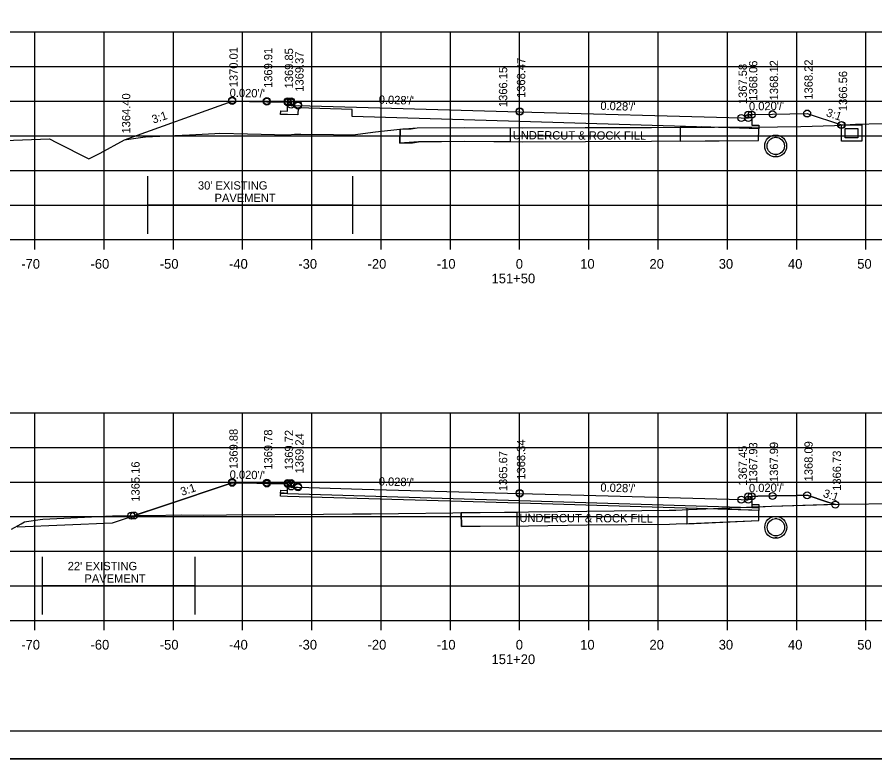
# Model space of a CAD drawing. Extents: x 1374311 to 1383814, y 384102 to 406278.
# Drawn here: x 1381556.1 to 1381679.9, y 392004.8 to 392111.9 of the extents above; entities that cross this region are included whole.
import ezdxf

# ---------------------------------------------------------------- set-up
doc = ezdxf.new("R2010")
doc.units = 0
for name, color, linetype in [('R_Axis', 7, 'Continuous'), ('R_Axis Annot', 7, 'Continuous'), ('R_Border', 7, 'Continuous'), ('R_Exist Surface', 7, 'Continuous'), ('R_Fin Surface', 7, 'Continuous'), ('R_Grid', 7, 'Continuous'), ('R_No Plot', 7, 'Continuous'), ('R_Water', 7, 'Continuous'), ('R_Xsect Elev', 7, 'Continuous'), ('R_Xsect Slope', 7, 'Continuous')]:
    doc.layers.add(name, color=color, linetype=linetype)

msp = doc.modelspace()

# ---------------------------------------------------------------- linework, layer by layer
at = {"layer": 'R_Axis'}
for p, q in [((1381488.66, 392079.75), (1381768.66, 392079.75)), ((1381558.66, 392078.35), (1381558.66, 392079.75)), ((1381568.66, 392078.35), (1381568.66, 392079.75)), ((1381578.66, 392078.35), (1381578.66, 392079.75)), ((1381588.66, 392078.35), (1381588.66, 392079.75)), ((1381598.66, 392078.35), (1381598.66, 392079.75)), ((1381608.66, 392078.35), (1381608.66, 392079.75)), ((1381618.66, 392078.35), (1381618.66, 392079.75)), ((1381628.66, 392078.35), (1381628.66, 392079.75)), ((1381638.66, 392078.35), (1381638.66, 392079.75)), ((1381648.66, 392078.35), (1381648.66, 392079.75)), ((1381658.66, 392078.35), (1381658.66, 392079.75)), ((1381668.66, 392078.35), (1381668.66, 392079.75)), ((1381678.66, 392078.35), (1381678.66, 392079.75)), ((1381488.66, 392024.75), (1381768.66, 392024.75)), ((1381558.66, 392023.35), (1381558.66, 392024.75)), ((1381568.66, 392023.35), (1381568.66, 392024.75)), ((1381578.66, 392023.35), (1381578.66, 392024.75)), ((1381588.66, 392023.35), (1381588.66, 392024.75)), ((1381598.66, 392023.35), (1381598.66, 392024.75)), ((1381608.66, 392023.35), (1381608.66, 392024.75)), ((1381618.66, 392023.35), (1381618.66, 392024.75)), ((1381628.66, 392023.35), (1381628.66, 392024.75)), ((1381638.66, 392023.35), (1381638.66, 392024.75)), ((1381648.66, 392023.35), (1381648.66, 392024.75)), ((1381658.66, 392023.35), (1381658.66, 392024.75)), ((1381668.66, 392023.35), (1381668.66, 392024.75)), ((1381678.66, 392023.35), (1381678.66, 392024.75))]:
    msp.add_line(p, q, dxfattribs=at)
at = {"layer": 'R_Border'}
msp.add_line((1381786.84, 392008.75), (1381470.66, 392008.75), dxfattribs=at)
at = {"layer": 'R_Exist Surface'}
for p, q in [((1381665.53, 392094.77), (1381665.77, 392094.71)), ((1381665.53, 392091.81), (1381665.77, 392091.75)), ((1381665.77, 392039.71), (1381665.54, 392039.65)), ((1381665.77, 392036.75), (1381665.54, 392036.69))]:
    msp.add_line(p, q, dxfattribs=at)
for points in [[(1381535.85, 392093.38), (1381558.16, 392094.2), (1381560.78, 392094.3), (1381561.79, 392093.79), (1381566.47, 392091.4), (1381568.07, 392092.25), (1381571.61, 392094.15), (1381571.73, 392094.21), (1381571.88, 392094.23), (1381574.24, 392094.56), (1381574.66, 392094.62), (1381575.64, 392094.66), (1381580.99, 392094.91), (1381584.63, 392095.08), (1381585.35, 392095.12), (1381589.35, 392095.02), (1381595.23, 392094.91), (1381596.17, 392095), (1381597.08, 392094.98), (1381601.77, 392094.93), (1381604.58, 392094.9), (1381607.85, 392095.3), (1381611.79, 392095.75), (1381613.01, 392095.75), (1381613.85, 392095.9), (1381620.75, 392095.95), (1381629.07, 392095.9), (1381638.14, 392095.94), (1381647.7, 392095.97), (1381665.88, 392096.06), (1381669.27, 392096.1), (1381674.12, 392096.25), (1381677.17, 392096.42), (1381681.04, 392096.54)], [(1381555.27, 392037.96), (1381556.68, 392038.73), (1381557.17, 392038.99), (1381557.45, 392039.03), (1381559.44, 392039.35), (1381559.82, 392039.37), (1381569.88, 392039.87), (1381575.2, 392039.93), (1381579.9, 392040.01), (1381582.96, 392039.98), (1381586.33, 392040), (1381600.35, 392040.11), (1381604.51, 392040.13), (1381605.93, 392040.15), (1381607.22, 392040.15), (1381622.94, 392040.36), (1381629.92, 392040.44), (1381638.36, 392040.55), (1381650.23, 392040.67), (1381651.21, 392040.7), (1381653.02, 392040.77), (1381665.03, 392041.25), (1381674.72, 392041.56), (1381683.34, 392041.66)]]:
    msp.add_lwpolyline(points, dxfattribs=at)
for centre in [(1381665.62, 392093.28), (1381665.63, 392038.21)]:
    msp.add_circle(centre, 1.58, dxfattribs=at)
at = {"layer": 'R_Fin Surface'}
for points in [[(1381571.61, 392094.15), (1381587.15, 392099.76), (1381592.15, 392099.66), (1381595.15, 392099.6), (1381595.65, 392099.6), (1381595.66, 392099.1), (1381596.66, 392099.12), (1381628.66, 392098.22), (1381660.66, 392097.33), (1381661.66, 392097.31), (1381661.67, 392097.81), (1381662.17, 392097.81), (1381665.17, 392097.87), (1381670.17, 392097.97), (1381675.14, 392096.31)], [(1381662.17, 392097.45), (1381662.18, 392096.28), (1381663.18, 392096.27), (1381663.17, 392095.77), (1381662.17, 392095.8), (1381628.66, 392096.8), (1381604.5, 392097.52), (1381604.5, 392098.56), (1381596.66, 392098.78), (1381596.64, 392097.76), (1381595.15, 392097.81), (1381594.15, 392097.84), (1381594.16, 392098.34), (1381595.16, 392098.29), (1381595.15, 392099.37)], [(1381611.42, 392095.7), (1381611.36, 392093.69), (1381611.9, 392093.75), (1381613.18, 392093.75), (1381614.03, 392093.9), (1381620.76, 392093.95), (1381629.07, 392093.9), (1381638.15, 392093.94), (1381647.71, 392093.97), (1381663.13, 392094.05), (1381663.17, 392095.77)], [(1381556.11, 392038.29), (1381569.85, 392038.86), (1381577.07, 392041.27), (1381587.15, 392044.63), (1381590.72, 392044.56), (1381592.15, 392044.53), (1381593.01, 392044.51), (1381595.15, 392044.47), (1381595.51, 392044.47), (1381595.65, 392044.47), (1381595.65, 392044.33), (1381595.66, 392043.97), (1381596.38, 392043.98), (1381596.66, 392043.99), (1381605.92, 392043.73), (1381628.66, 392043.09), (1381637.92, 392042.83), (1381660.66, 392042.2), (1381661.38, 392042.18), (1381661.66, 392042.18), (1381661.66, 392042.32), (1381661.67, 392042.68), (1381661.81, 392042.68), (1381662.17, 392042.68), (1381663.03, 392042.69), (1381665.17, 392042.74), (1381668.74, 392042.81), (1381670.17, 392042.84), (1381673.02, 392041.89), (1381674.25, 392041.48)], [(1381662.17, 392042.32), (1381662.18, 392041.15), (1381663.18, 392041.14), (1381663.17, 392040.64), (1381662.17, 392040.67), (1381628.66, 392041.67), (1381595.15, 392042.68), (1381594.15, 392042.71), (1381594.16, 392043.21), (1381595.16, 392043.16), (1381595.15, 392044.24)], [(1381620.21, 392040.33), (1381620.24, 392038.32), (1381622.96, 392038.36), (1381629.94, 392038.44), (1381638.38, 392038.55), (1381650.27, 392038.67), (1381651.27, 392038.71), (1381653.1, 392038.77), (1381663.19, 392039.17), (1381663.17, 392040.64)]]:
    msp.add_lwpolyline(points, dxfattribs=at)
for points in [[(1381611.42, 392095.7), (1381613.85, 392095.9), (1381620.75, 392095.95), (1381627.29, 392095.9), (1381627.29, 392093.91), (1381614.03, 392093.9), (1381611.36, 392093.69), (1381611.42, 392095.7)], [(1381651.83, 392096), (1381651.83, 392093.98), (1381663.13, 392094.05), (1381663.17, 392095.77), (1381654.86, 392096.02), (1381651.83, 392096)], [(1381620.21, 392040.33), (1381628.24, 392040.38), (1381628.24, 392038.38), (1381620.24, 392038.32)], [(1381652.81, 392040.95), (1381652.81, 392038.73), (1381663.19, 392039.17), (1381663.17, 392040.64), (1381652.81, 392040.95)]]:
    msp.add_lwpolyline(points, close=True, dxfattribs=at)
at = {"layer": 'R_Grid'}
for p, q in [((1381488.66, 392109.75), (1381768.66, 392109.75)), ((1381558.66, 392079.75), (1381558.66, 392109.75)), ((1381568.66, 392079.75), (1381568.66, 392109.75)), ((1381578.66, 392079.75), (1381578.66, 392109.75)), ((1381588.66, 392079.75), (1381588.66, 392109.75)), ((1381598.66, 392079.75), (1381598.66, 392109.75)), ((1381608.66, 392079.75), (1381608.66, 392109.75)), ((1381618.66, 392079.75), (1381618.66, 392109.75)), ((1381628.66, 392079.75), (1381628.66, 392109.75)), ((1381638.66, 392079.75), (1381638.66, 392109.75)), ((1381648.66, 392079.75), (1381648.66, 392109.75)), ((1381658.66, 392079.75), (1381658.66, 392109.75)), ((1381668.66, 392079.75), (1381668.66, 392109.75)), ((1381678.66, 392079.75), (1381678.66, 392109.75)), ((1381488.66, 392104.75), (1381768.66, 392104.75)), ((1381488.66, 392099.75), (1381768.66, 392099.75)), ((1381488.66, 392094.75), (1381768.66, 392094.75)), ((1381488.66, 392089.75), (1381768.66, 392089.75)), ((1381488.66, 392084.75), (1381768.66, 392084.75)), ((1381488.66, 392079.75), (1381768.66, 392079.75)), ((1381488.66, 392054.75), (1381768.66, 392054.75)), ((1381558.66, 392024.75), (1381558.66, 392054.75)), ((1381568.66, 392024.75), (1381568.66, 392054.75)), ((1381578.66, 392024.75), (1381578.66, 392054.75)), ((1381588.66, 392024.75), (1381588.66, 392054.75)), ((1381598.66, 392024.75), (1381598.66, 392054.75)), ((1381608.66, 392024.75), (1381608.66, 392054.75)), ((1381618.66, 392024.75), (1381618.66, 392054.75)), ((1381628.66, 392024.75), (1381628.66, 392054.75)), ((1381638.66, 392024.75), (1381638.66, 392054.75)), ((1381648.66, 392024.75), (1381648.66, 392054.75)), ((1381658.66, 392024.75), (1381658.66, 392054.75)), ((1381668.66, 392024.75), (1381668.66, 392054.75)), ((1381678.66, 392024.75), (1381678.66, 392054.75)), ((1381488.66, 392049.75), (1381768.66, 392049.75)), ((1381488.66, 392044.75), (1381768.66, 392044.75)), ((1381488.66, 392039.75), (1381768.66, 392039.75)), ((1381488.66, 392034.75), (1381768.66, 392034.75)), ((1381488.66, 392029.75), (1381768.66, 392029.75)), ((1381488.66, 392024.75), (1381768.66, 392024.75))]:
    msp.add_line(p, q, dxfattribs=at)
at = {"layer": 'R_No Plot'}
msp.add_line((1381458.26, 392004.77), (1381791.59, 392004.77), dxfattribs=at)
for points in [[(1381458.25, 392218.11), (1381791.59, 392218.11), (1381791.59, 392004.77), (1381458.25, 392004.77)], [(1381704.58, 392214.21), (1381704.58, 392204.33), (1381740.31, 392204.33), (1381740.31, 392201.41), (1381763.51, 392201.41), (1381763.51, 392178.2), (1381786.84, 392178.2), (1381786.84, 392008.75), (1381470.66, 392008.75), (1381470.66, 392214.21)], [(1381572.99, 392039.91), (1381575.2, 392039.93), (1381579.9, 392040.01), (1381582.96, 392039.98), (1381586.33, 392040), (1381600.35, 392040.11), (1381604.51, 392040.13), (1381605.93, 392040.15), (1381607.22, 392040.15), (1381622.94, 392040.36), (1381629.92, 392040.44), (1381638.36, 392040.55), (1381650.23, 392040.67), (1381651.21, 392040.7), (1381653.02, 392040.77), (1381660.55, 392041.07), (1381628.66, 392042.03), (1381595.15, 392043.04), (1381594.15, 392043.07), (1381594.16, 392043.57), (1381595.16, 392043.52), (1381595.15, 392044.47), (1381595.15, 392044.47), (1381593.01, 392044.51), (1381592.15, 392044.53), (1381590.72, 392044.56), (1381587.15, 392044.63), (1381577.07, 392041.27)], [(1381663.17, 392041.18), (1381665.03, 392041.25), (1381674.07, 392041.54), (1381673.02, 392041.89), (1381670.17, 392042.84), (1381668.74, 392042.81), (1381665.17, 392042.74), (1381663.03, 392042.69), (1381662.17, 392042.68), (1381662.18, 392041.51), (1381663.18, 392041.5)], [(1381674.07, 392041.54), (1381674.25, 392041.54), (1381674.25, 392041.48)], [(1381660.55, 392041.07), (1381663.17, 392041.18), (1381663.17, 392041), (1381662.17, 392041.03)]]:
    msp.add_lwpolyline(points, close=True, dxfattribs=at)
for centre in [(1381587.15, 392099.89), (1381587.15, 392099.88), (1381587.15, 392099.76), (1381592.15, 392099.79), (1381592.15, 392099.78), (1381592.15, 392099.66), (1381595.15, 392099.73), (1381595.15, 392099.72), (1381595.15, 392099.6), (1381595.65, 392099.73), (1381595.65, 392099.72), (1381595.65, 392099.6), (1381595.66, 392099.23), (1381596.66, 392099.25), (1381596.66, 392099.24), (1381596.66, 392099.12), (1381628.66, 392098.29), (1381628.66, 392098.28), (1381628.66, 392098.22), (1381670.17, 392097.97), (1381670.17, 392097.97), (1381670.17, 392097.96), (1381660.66, 392097.33), (1381660.66, 392097.33), (1381660.66, 392097.32), (1381661.66, 392097.31), (1381661.67, 392097.81), (1381661.67, 392097.81), (1381661.67, 392097.8), (1381662.17, 392097.81), (1381662.17, 392097.81), (1381662.17, 392097.8), (1381665.17, 392097.87), (1381665.17, 392097.87), (1381665.17, 392097.86), (1381675.08, 392096.32), (1381675.14, 392096.31), (1381675.14, 392096.31), (1381587.15, 392044.76), (1381587.15, 392044.75), (1381587.15, 392044.63), (1381592.15, 392044.66), (1381592.15, 392044.65), (1381592.15, 392044.53), (1381595.15, 392044.6), (1381595.15, 392044.59), (1381595.15, 392044.47), (1381595.65, 392044.6), (1381595.65, 392044.59), (1381595.65, 392044.47), (1381595.66, 392044.1), (1381596.66, 392044.12), (1381596.66, 392044.11), (1381596.66, 392043.99), (1381628.66, 392043.16), (1381628.66, 392043.15), (1381628.66, 392043.09), (1381661.67, 392042.68), (1381661.67, 392042.68), (1381661.67, 392042.67), (1381662.17, 392042.68), (1381662.17, 392042.68), (1381662.17, 392042.67), (1381665.17, 392042.74), (1381665.17, 392042.74), (1381665.17, 392042.73), (1381670.17, 392042.84), (1381670.17, 392042.84), (1381670.17, 392042.83), (1381660.66, 392042.2), (1381660.66, 392042.2), (1381660.66, 392042.19), (1381661.66, 392042.18), (1381674.24, 392041.48), (1381674.25, 392041.48), (1381674.25, 392041.48), (1381572.59, 392039.9), (1381572.59, 392039.9), (1381572.6, 392039.9), (1381572.6, 392039.9), (1381572.99, 392039.91), (1381572.99, 392039.91)]:
    msp.add_circle(centre, 0.5, dxfattribs=at)
at = {"layer": 'R_Water'}
for p, q in [((1381665.53, 392094.54), (1381665.77, 392094.48)), ((1381665.53, 392092.04), (1381665.77, 392091.98)), ((1381574.99, 392080.59), (1381574.99, 392088.92)), ((1381604.58, 392080.59), (1381604.58, 392088.92)), ((1381574.99, 392084.76), (1381604.58, 392084.76)), ((1381665.77, 392039.48), (1381665.54, 392039.42)), ((1381665.77, 392036.98), (1381665.54, 392036.92)), ((1381559.75, 392025.62), (1381559.75, 392033.95)), ((1381581.82, 392025.62), (1381581.82, 392033.95)), ((1381559.75, 392029.79), (1381581.82, 392029.79))]:
    msp.add_line(p, q, dxfattribs=at)
for points in [[(1381675.14, 392096.31), (1381678.04, 392096.31), (1381678.04, 392093.97), (1381675.14, 392093.97)], [(1381675.64, 392095.81), (1381677.5, 392095.81), (1381677.5, 392094.47), (1381675.64, 392094.47)]]:
    msp.add_lwpolyline(points, close=True, dxfattribs=at)
for centre in [(1381665.64, 392093.28), (1381665.65, 392038.21)]:
    msp.add_circle(centre, 1.25, dxfattribs=at)

# ---------------------------------------------------------------- texts
at = {"layer": 'R_Axis Annot'}
for s, p in [('-70', (1381556.7, 392075.55)), ('-60', (1381566.7, 392075.55)), ('-50', (1381576.7, 392075.55)), ('-40', (1381586.7, 392075.55)), ('-30', (1381596.7, 392075.55)), ('-20', (1381606.7, 392075.55)), ('-10', (1381616.7, 392075.55)), ('0', (1381628.1, 392075.55)), ('10', (1381637.4, 392075.55)), ('20', (1381647.4, 392075.55)), ('30', (1381657.4, 392075.55)), ('40', (1381667.4, 392075.55)), ('50', (1381677.4, 392075.55)), ('151+50', (1381624.6, 392073.45)), ('-70', (1381556.7, 392020.55)), ('-60', (1381566.7, 392020.55)), ('-50', (1381576.7, 392020.55)), ('-40', (1381586.7, 392020.55)), ('-30', (1381596.7, 392020.55)), ('-20', (1381606.7, 392020.55)), ('-10', (1381616.7, 392020.55)), ('0', (1381628.1, 392020.55)), ('10', (1381637.4, 392020.55)), ('20', (1381647.4, 392020.55)), ('30', (1381657.4, 392020.55)), ('40', (1381667.4, 392020.55)), ('50', (1381677.4, 392020.55)), ('151+20', (1381624.6, 392018.45))]:
    msp.add_text(s, height=1.4, dxfattribs=at).set_placement(p)
at = {"layer": 'R_Fin Surface'}
for p in [(1381627.66, 392094.24), (1381628.62, 392038.96)]:
    msp.add_text('UNDERCUT & ROCK FILL', height=1.2, rotation=359.8099, dxfattribs=at).set_placement(p)
at = {"layer": 'R_Water'}
for s, p in [("30' EXISTING ", (1381582.21, 392086.98)), ('PAVEMENT', (1381584.61, 392085.18)), ("22' EXISTING ", (1381563.41, 392032.01)), ('PAVEMENT', (1381565.82, 392030.21))]:
    msp.add_text(s, height=1.2, dxfattribs=at).set_placement(p)
at = {"layer": 'R_Xsect Elev'}
for s, p in [('1370.01', (1381587.95, 392101.76)), ('1369.91', (1381592.95, 392101.66)), ('1369.85', (1381595.95, 392101.6)), ('1369.37', (1381597.46, 392101.12)), ('1368.47', (1381629.46, 392100.22)), ('1366.15', (1381626.86, 392098.9)), ('1367.58', (1381661.46, 392099.33)), ('1368.06', (1381662.97, 392099.81)), ('1368.12', (1381665.97, 392099.87)), ('1368.22', (1381670.97, 392099.97)), ('1366.56', (1381675.94, 392098.31)), ('1364.40', (1381572.44, 392095.08)), ('1369.88', (1381587.95, 392046.63)), ('1369.78', (1381592.95, 392046.53)), ('1369.72', (1381595.95, 392046.47)), ('1369.24', (1381597.46, 392045.99)), ('1368.34', (1381629.46, 392045.09)), ('1367.93', (1381662.97, 392044.68)), ('1367.99', (1381665.97, 392044.74)), ('1368.09', (1381670.97, 392044.84)), ('1365.67', (1381626.86, 392043.42)), ('1367.45', (1381661.46, 392044.2)), ('1366.73', (1381675.05, 392043.48)), ('1365.16', (1381573.79, 392041.91))]:
    msp.add_text(s, height=1.2, rotation=90, dxfattribs=at).set_placement(p)
at = {"layer": 'R_Xsect Slope'}
for s, rotation, p in [("0.020'/'", 358.8542, (1381586.78, 392100.37)), ("0.028'/'", 358.3961, (1381608.3, 392099.39)), ("0.028'/'", 358.3961, (1381640.3, 392098.5)), ("0.020'/'", 1.1458, (1381661.78, 392098.4)), ('3:1', 341.5651, (1381672.81, 392097.61)), ('3:1', 18.4349, (1381575.78, 392096.5)), ("0.020'/'", 358.8542, (1381586.78, 392045.24)), ("0.028'/'", 358.3961, (1381608.3, 392044.26)), ('3:1', 18.435, (1381579.91, 392042.74)), ("0.028'/'", 358.3961, (1381640.3, 392043.37)), ("0.020'/'", 1.1458, (1381661.78, 392043.27)), ('3:1', 341.565, (1381672.37, 392042.63))]:
    msp.add_text(s, height=1.2, rotation=rotation, dxfattribs=at).set_placement(p)

doc.saveas('drawing.dxf')
